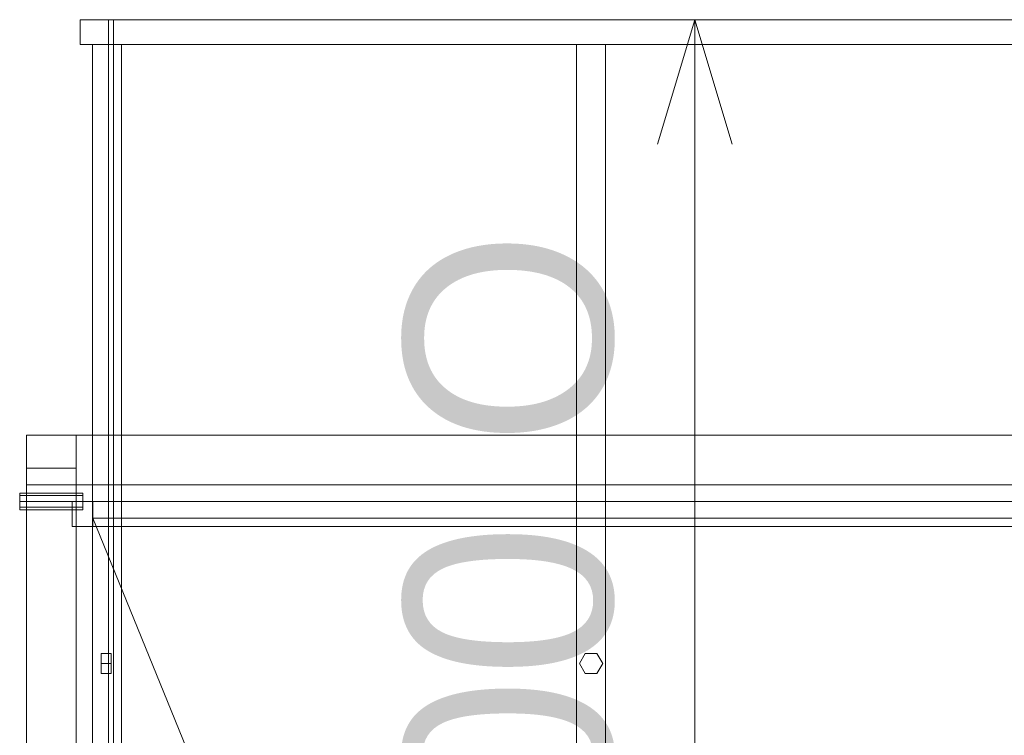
# Model space of a CAD drawing. Header units: millimetres. Extents: x -4395 to 65662, y -65530 to 6847.
# Tile 421 of 656: x -1838 to -652, y -32562 to -31700. Entities that reach past the tile are written whole.
import ezdxf

# ---------------------------------------------------------------- set-up
doc = ezdxf.new("R2010")
doc.units = ezdxf.units.MM
for name, color, linetype, lineweight in [('COTAS_O', 1, 'Continuous', 0), ('frontal_dosificador', 7, 'Continuous', 0), ('frontal_tolva', 7, 'Continuous', 0)]:
    doc.layers.add(name, color=color, linetype=linetype, lineweight=lineweight)
doc.dimstyles.new('R19_100', dxfattribs={"dimtxt": 250, "dimasz": 150, "dimexe": 150, "dimexo": 80, "dimgap": 100, "dimtad": 1, "dimtih": 1, "dimtoh": 1, "dimdsep": 46, "dimcen": 0.09, "dimadec": 0, "dimazin": 0, "dimtfac": 1, "dimtdec": 4, "dimtofl": 0, "dimtmove": 0, "dimatfit": 3, "dimfxl": 1, "dimtolj": 1, "dimtzin": 0, "dimarcsym": 0})

# ---------------------------------------------------------------- blocks, each defined once
blk = doc.blocks.new('DIM_R33_42')
at = {"layer": 'COTAS_O'}
for p, q in [((-1725, -31700), (-1025, -31700)), ((-1025, -31700), (-1070, -31850)), ((-1025, -34400), (-1025, -31700)), ((-1025, -31700), (-980, -31850)), ((-1025, -34400), (-1070, -34250)), ((-1025, -34400), (-980, -34250)), ((-1725, -34400), (-1025, -34400))]:
    blk.add_line(p, q, dxfattribs=at)
blk.add_text('2700 O', height=250, rotation=90, dxfattribs=at).set_placement((-1125, -33050))

msp = doc.modelspace()

# ---------------------------------------------------------------- linework, layer by layer
at = {"layer": 'frontal_dosificador'}
for p, q in [((-1770, -32200), (-1830, -32200)), ((-1830, -32260), (-1830, -32200)), ((-1770, -32260), (-1770, -32200)), ((-230, -32200), (-1770, -32200)), ((-1770, -32240), (-1830, -32240)), ((-1830, -34780), (-1830, -32240)), ((-1770, -34780), (-1770, -32240)), ((-1770, -32260), (-1830, -32260)), ((-230, -32260), (-1770, -32260)), ((-1838, -32272.929), (-1838, -32270)), ((-1762, -32270), (-1838, -32270)), ((-1838, -32280), (-1838, -32272.929)), ((-1762, -32272.929), (-1838, -32272.929)), ((-1838, -32280), (-1838, -32287.071)), ((-1838, -32280), (-1762, -32280)), ((-1750, -32280), (-1775, -32280)), ((-1775, -32310), (-1775, -32280)), ((-1762, -32272.929), (-1762, -32270)), ((-1762, -32280), (-1762, -32272.929)), ((-1762, -32287.071), (-1762, -32280)), ((-1750, -32310), (-1750, -32280)), ((-250, -32280), (-1750, -32280)), ((-1838, -32287.071), (-1838, -32290)), ((-1762, -32287.071), (-1838, -32287.071)), ((-1762, -32290), (-1838, -32290)), ((-1762, -32287.071), (-1762, -32290)), ((-1180, -33700), (-1750, -32300)), ((-1750, -32300), (-250, -32300)), ((-1750, -32310), (-1775, -32310)), ((-250, -32310), (-1750, -32310))]:
    msp.add_line(p, q, dxfattribs=at)
at = {"layer": 'frontal_tolva'}
for p, q in [((-1765, -31700), (-1725, -31700)), ((-1765, -31730), (-1765, -31700)), ((-1731, -32700), (-1731, -31700)), ((-1725, -31700), (-1731, -31700)), ((-1725, -31700), (1725, -31700)), ((-1725, -32700), (-1725, -31700)), ((-1725, -31730), (-1725, -31700)), ((-1765, -31730), (-1725, -31730)), ((-1750.5, -32700), (-1750.5, -31730)), ((-1750.5, -31730), (-1715.5, -31730)), ((-1725, -31730), (1725, -31730)), ((-1715.5, -32700), (-1715.5, -31730)), ((-1167.5, -32700), (-1167.5, -31730)), ((-1167.5, -31730), (-1132.5, -31730)), ((-1132.5, -32700), (-1132.5, -31730)), ((-1740, -32475), (-1740, -32462.876)), ((-1728, -32462.876), (-1740, -32462.876)), ((-1728, -32475), (-1728, -32462.876)), ((-1164, -32475), (-1157, -32462.876)), ((-1157, -32462.876), (-1143, -32462.876)), ((-1143, -32462.876), (-1136, -32475)), ((-1740, -32475), (-1740, -32487.124)), ((-1740, -32475), (-1728, -32475)), ((-1728, -32487.124), (-1728, -32475)), ((-1157, -32487.124), (-1164, -32475)), ((-1136, -32475), (-1143, -32487.124)), ((-1728, -32487.124), (-1740, -32487.124)), ((-1143, -32487.124), (-1157, -32487.124))]:
    msp.add_line(p, q, dxfattribs=at)

# ---------------------------------------------------------------- dimensions: what is measured, and where the dimension line sits
at = {"layer": 'COTAS_O'}
dim = msp.add_aligned_dim(p1=(-1725, -34400), p2=(-1725, -31700), distance=-700, text='<> O', dimstyle='R19_100', dxfattribs=at)
dim.commit()
dim.dimension.update_dxf_attribs({"geometry": 'DIM_R33_42', "text_midpoint": (-1025, -33050)})

doc.saveas('drawing.dxf')
